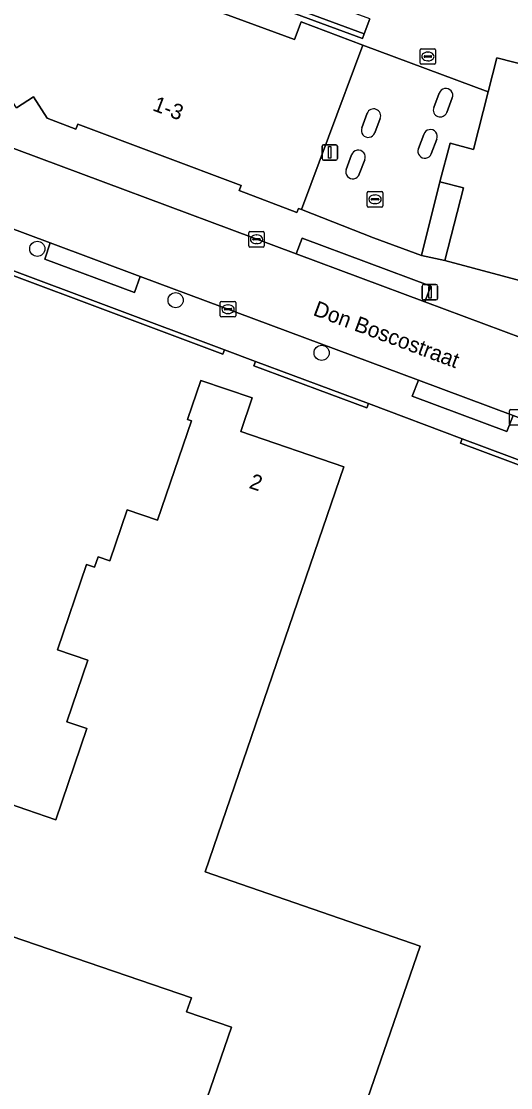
# Model space of a CAD drawing. Extents: x 160663 to 161506, y 382245 to 383291.
# Drawn here: x 161158.3 to 161189.9, y 382814.8 to 382883.7 of the extents above; entities that cross this region are included whole.
import ezdxf

# ---------------------------------------------------------------- set-up
doc = ezdxf.new("R2010")
doc.units = 0
for name, color, linetype in [('IMGEO_Boom', 7, 'Continuous'), ('IMGEO_Erf', 7, 'Continuous'), ('IMGEO_Kolk', 7, 'Continuous'), ('IMGEO_Lichtmast', 7, 'Continuous'), ('IMGEO_Muur', 7, 'Continuous'), ('IMGEO_Openbare_ruimte_label', 7, 'Continuous'), ('IMGEO_Pand', 7, 'Continuous'), ('IMGEO_Pand_nummerreeks', 7, 'Continuous'), ('IMGEO_Pand_overbouw', 7, 'Continuous'), ('IMGEO_Rijbaan_lokaal_open', 7, 'Continuous'), ('IMGEO_Terreindeel_gesloten', 7, 'Continuous'), ('IMGEO_Voetpad_open', 7, 'Continuous')]:
    doc.layers.add(name, color=color, linetype=linetype)

msp = doc.modelspace()

# ---------------------------------------------------------------- linework, layer by layer
at = {"layer": 'IMGEO_Boom'}
for centre in [(161159.327, 382868.991), (161168.266, 382865.668), (161177.7, 382862.265)]:
    msp.add_circle(centre, 0.489, dxfattribs=at)
at = {"layer": 'IMGEO_Erf'}
msp.add_lwpolyline([(161180.806, 382883.847), (161166.726, 382889.033), (161166.525, 382886.583), (161166.763, 382886.506), (161166.598, 382885.964), (161168.54, 382885.247), (161169.218, 382887.047), (161180.449, 382882.877)], close=True, dxfattribs=at)
for points in [[(161225.768, 382842.117), (161212.218, 382847.191), (161207.931, 382835.961), (161203.717, 382837.54), (161206.321, 382844.488), (161202.473, 382845.931), (161204.087, 382850.237), (161200.797, 382851.469), (161200.693, 382851.188), (161186.678, 382856.433), (161186.783, 382856.714), (161180.736, 382858.989), (161180.631, 382858.708), (161173.315, 382861.434), (161173.42, 382861.715), (161171.422, 382862.45), (161171.316, 382862.17), (161150.027, 382870.146)], [(161146.659, 382836.881), (161158.651, 382832.727), (161160.516, 382832.089), (161162.531, 382837.979), (161161.239, 382838.421), (161162.602, 382842.406), (161160.627, 382843.082), (161162.511, 382848.59), (161163.034, 382848.412), (161163.264, 382849.082), (161164.019, 382848.824), (161165.146, 382852.119), (161167.101, 382851.45), (161169.296, 382857.867), (161169.03, 382857.958), (161169.896, 382860.489), (161173.213, 382859.355), (161172.47, 382857.18), (161179.142, 382854.897), (161170.186, 382828.718), (161184.075, 382823.91), (161179.403, 382810.366)], [(161170.065, 382813.429), (161171.878, 382818.686), (161168.975, 382819.679), (161169.285, 382820.585), (161155.927, 382825.155)]]:
    msp.add_lwpolyline(points, dxfattribs=at)
at = {"layer": 'IMGEO_Kolk'}
for p, q in [((161184.066, 382880.993), (161184.066, 382881.845)), ((161184.141, 382881.919), (161184.993, 382881.919)), ((161184.554, 382881.699), (161184.579, 382881.699)), ((161185.067, 382881.845), (161185.067, 382880.993)), ((161184.993, 382880.919), (161184.141, 382880.919)), ((161184.325, 382881.413), (161184.325, 382881.425)), ((161184.763, 382881.376), (161184.365, 382881.376)), ((161184.368, 382881.462), (161184.766, 382881.462)), ((161184.577, 382881.139), (161184.552, 382881.139)), ((161184.809, 382881.425), (161184.809, 382881.413)), ((161180.652, 382871.762), (161180.652, 382872.614)), ((161180.727, 382872.688), (161181.579, 382872.688)), ((161181.653, 382872.614), (161181.653, 382871.762)), ((161180.911, 382872.182), (161180.911, 382872.194)), ((161181.349, 382872.145), (161180.951, 382872.145)), ((161180.954, 382872.231), (161181.352, 382872.231)), ((161181.163, 382871.908), (161181.138, 382871.908)), ((161181.14, 382872.468), (161181.165, 382872.468)), ((161181.395, 382872.194), (161181.395, 382872.182)), ((161181.579, 382871.688), (161180.727, 382871.688)), ((161172.996, 382869.177), (161172.996, 382870.029)), ((161173.071, 382870.103), (161173.923, 382870.103)), ((161173.484, 382869.883), (161173.509, 382869.883)), ((161173.997, 382870.029), (161173.997, 382869.177)), ((161173.255, 382869.597), (161173.255, 382869.609)), ((161173.693, 382869.56), (161173.295, 382869.56)), ((161173.298, 382869.646), (161173.696, 382869.646)), ((161173.507, 382869.323), (161173.482, 382869.323)), ((161173.739, 382869.609), (161173.739, 382869.597)), ((161173.923, 382869.103), (161173.071, 382869.103)), ((161171.153, 382864.661), (161171.153, 382865.513)), ((161171.228, 382865.587), (161172.08, 382865.587)), ((161171.412, 382865.081), (161171.412, 382865.093)), ((161171.85, 382865.044), (161171.452, 382865.044)), ((161171.455, 382865.13), (161171.853, 382865.13)), ((161171.641, 382865.367), (161171.666, 382865.367)), ((161171.896, 382865.093), (161171.896, 382865.081)), ((161172.154, 382865.513), (161172.154, 382864.661)), ((161172.08, 382864.587), (161171.228, 382864.587)), ((161171.664, 382864.807), (161171.639, 382864.807)), ((161189.841, 382857.675), (161189.841, 382858.527)), ((161189.916, 382858.601), (161190.768, 382858.601)), ((161190.768, 382857.601), (161189.916, 382857.601))]:
    msp.add_line(p, q, dxfattribs=at)
for points in [[(161184.066, 382880.993), (161184.066, 382881.845)], [(161184.141, 382881.919), (161184.993, 382881.919)], [(161185.067, 382881.845), (161185.067, 382880.993)], [(161184.993, 382880.919), (161184.141, 382880.919)], [(161180.652, 382871.762), (161180.652, 382872.614)], [(161180.727, 382872.688), (161181.579, 382872.688)], [(161181.653, 382872.614), (161181.653, 382871.762)], [(161181.579, 382871.688), (161180.727, 382871.688)], [(161172.996, 382869.177), (161172.996, 382870.029)], [(161173.071, 382870.103), (161173.923, 382870.103)], [(161173.997, 382870.029), (161173.997, 382869.177)], [(161173.923, 382869.103), (161173.071, 382869.103)], [(161171.153, 382864.661), (161171.153, 382865.513)], [(161171.228, 382865.587), (161172.08, 382865.587)], [(161172.154, 382865.513), (161172.154, 382864.661)], [(161172.08, 382864.587), (161171.228, 382864.587)], [(161189.841, 382857.675), (161189.841, 382858.527)], [(161189.916, 382858.601), (161190.768, 382858.601)], [(161190.768, 382857.601), (161189.916, 382857.601)]]:
    msp.add_lwpolyline(points, dxfattribs=at)
for centre, radius, start, end in [((161184.143, 382881.843), 0.0765, 91.55205, 178.44795), ((161184.143, 382881.843), 0.0765, 91.55205, 178.44795), ((161184.991, 382881.843), 0.0765, 1.55205, 88.44795), ((161184.991, 382881.843), 0.0765, 1.55205, 88.44795), ((161184.143, 382880.995), 0.0765, 181.55205, 268.44795), ((161184.143, 382880.995), 0.0765, 181.55205, 268.44795), ((161184.365, 382881.422), 0.0403, 85.87752, 175.75265), ((161184.362, 382881.412), 0.0366, 178.93798, 274.71019), ((161184.766, 382881.419), 0.043, 264.86636, 352.45326), ((161184.77, 382881.424), 0.0386, 1.73085, 96.63898), ((161184.991, 382880.995), 0.0765, 271.55205, 358.44795), ((161184.991, 382880.995), 0.0765, 271.55205, 358.44795), ((161180.729, 382872.612), 0.0765, 91.55205, 178.44795), ((161180.729, 382872.612), 0.0765, 91.55205, 178.44795), ((161181.577, 382872.612), 0.0765, 1.55205, 88.44795), ((161181.577, 382872.612), 0.0765, 1.55205, 88.44795), ((161180.951, 382872.191), 0.0403, 85.87752, 175.75265), ((161180.948, 382872.181), 0.0366, 178.93798, 274.71019), ((161181.352, 382872.188), 0.043, 264.86636, 352.45326), ((161181.356, 382872.193), 0.0386, 1.73085, 96.63898), ((161180.729, 382871.764), 0.0765, 181.55205, 268.44795), ((161180.729, 382871.764), 0.0765, 181.55205, 268.44795), ((161181.577, 382871.764), 0.0765, 271.55205, 358.44795), ((161181.577, 382871.764), 0.0765, 271.55205, 358.44795), ((161173.073, 382870.027), 0.0765, 91.55205, 178.44795), ((161173.073, 382870.027), 0.0765, 91.55205, 178.44795), ((161173.921, 382870.027), 0.0765, 1.55205, 88.44795), ((161173.921, 382870.027), 0.0765, 1.55205, 88.44795), ((161173.073, 382869.179), 0.0765, 181.55205, 268.44795), ((161173.073, 382869.179), 0.0765, 181.55205, 268.44795), ((161173.295, 382869.606), 0.0403, 85.87752, 175.75265), ((161173.292, 382869.596), 0.0366, 178.93798, 274.71019), ((161173.696, 382869.603), 0.043, 264.86636, 352.45326), ((161173.7, 382869.608), 0.0386, 1.73085, 96.63898), ((161173.921, 382869.179), 0.0765, 271.55205, 358.44795), ((161173.921, 382869.179), 0.0765, 271.55205, 358.44795), ((161171.23, 382865.511), 0.0765, 91.55205, 178.44795), ((161171.23, 382865.511), 0.0765, 91.55205, 178.44795), ((161171.452, 382865.09), 0.0403, 85.87752, 175.75265), ((161171.449, 382865.08), 0.0366, 178.93798, 274.71019), ((161171.853, 382865.087), 0.043, 264.86636, 352.45326), ((161171.857, 382865.092), 0.0386, 1.73085, 96.63898), ((161172.078, 382865.511), 0.0765, 1.55205, 88.44795), ((161172.078, 382865.511), 0.0765, 1.55205, 88.44795), ((161171.23, 382864.663), 0.0765, 181.55205, 268.44795), ((161171.23, 382864.663), 0.0765, 181.55205, 268.44795), ((161172.078, 382864.663), 0.0765, 271.55205, 358.44795), ((161172.078, 382864.663), 0.0765, 271.55205, 358.44795), ((161189.918, 382858.525), 0.0765, 91.55205, 178.44795), ((161189.918, 382858.525), 0.0765, 91.55205, 178.44795), ((161189.918, 382857.677), 0.0765, 181.55205, 268.44795), ((161189.918, 382857.677), 0.0765, 181.55205, 268.44795)]:
    msp.add_arc(centre, radius, start, end, dxfattribs=at)
for centre, major_axis, ratio, start_param, end_param in [((161184.553, 382881.419), (-0.387, 0.002), 0.722429, 4.712389, 7.853982), ((161184.578, 382881.419), (-0.39, 0.002), 0.717154, 1.570796, 4.712389), ((161181.139, 382872.188), (-0.387, 0.002), 0.722429, 4.712389, 7.853982), ((161181.164, 382872.188), (-0.39, 0.002), 0.717154, 1.570796, 4.712389), ((161173.483, 382869.603), (-0.387, 0.002), 0.722429, 4.712389, 7.853982), ((161173.508, 382869.603), (-0.39, 0.002), 0.717154, 1.570796, 4.712389), ((161171.64, 382865.087), (-0.387, 0.002), 0.722429, 4.712389, 7.853982), ((161171.665, 382865.087), (-0.39, 0.002), 0.717154, 1.570796, 4.712389)]:
    msp.add_ellipse(centre, major_axis=major_axis, ratio=ratio, start_param=start_param, end_param=end_param, dxfattribs=at)
at = {"layer": 'IMGEO_Lichtmast'}
for p, q in [((161177.728, 382874.818), (161177.728, 382875.618)), ((161177.728, 382875.618), (161177.728, 382874.818)), ((161177.828, 382875.718), (161178.618, 382875.718)), ((161178.618, 382875.718), (161177.828, 382875.718)), ((161178.718, 382875.618), (161178.718, 382874.818)), ((161178.718, 382874.818), (161178.718, 382875.618)), ((161178.618, 382874.718), (161177.828, 382874.718)), ((161177.828, 382874.718), (161178.618, 382874.718)), ((161184.199, 382865.785), (161184.199, 382866.585)), ((161184.199, 382866.585), (161184.199, 382865.785)), ((161184.299, 382866.685), (161185.089, 382866.685)), ((161185.089, 382866.685), (161184.299, 382866.685)), ((161185.189, 382866.585), (161185.189, 382865.785)), ((161185.189, 382865.785), (161185.189, 382866.585)), ((161185.089, 382865.685), (161184.299, 382865.685)), ((161184.299, 382865.685), (161185.089, 382865.685))]:
    msp.add_line(p, q, dxfattribs=at)
for points in [[(161178.148, 382875.593), (161178.298, 382875.593), (161178.298, 382874.843), (161178.148, 382874.843), (161178.148, 382875.593)], [(161184.619, 382866.56), (161184.769, 382866.56), (161184.769, 382865.81), (161184.619, 382865.81), (161184.619, 382866.56)]]:
    msp.add_lwpolyline(points, dxfattribs=at)
for centre, start, end in [((161177.828, 382875.618), 90, 180), ((161177.828, 382875.618), 90, 180), ((161178.618, 382875.618), 0, 90), ((161178.618, 382875.618), 360, 90), ((161177.828, 382874.818), 180, 270), ((161177.828, 382874.818), 180, 270), ((161178.618, 382874.818), 270, 0), ((161178.618, 382874.818), 270, 0), ((161184.299, 382866.585), 90, 180), ((161184.299, 382866.585), 90, 180), ((161185.089, 382866.585), 0, 90), ((161185.089, 382866.585), 360, 90), ((161184.299, 382865.785), 180, 270), ((161184.299, 382865.785), 180, 270), ((161185.089, 382865.785), 270, 0), ((161185.089, 382865.785), 270, 0)]:
    msp.add_arc(centre, 0.1, start, end, dxfattribs=at)
at = {"layer": 'IMGEO_Muur'}
for points in [[(161169.405, 382886.636), (161180.338, 382882.576), (161180.449, 382882.877), (161169.218, 382887.047), (161168.54, 382885.247), (161168.841, 382885.136)], [(161150.027, 382870.146), (161171.316, 382862.17), (161171.422, 382862.45), (161149.842, 382870.535), (161145.459, 382857.552), (161140.033, 382841.479), (161140.318, 382841.383)], [(161173.42, 382861.715), (161173.315, 382861.434), (161180.631, 382858.708), (161180.736, 382858.989)], [(161200.797, 382851.469), (161186.783, 382856.714), (161186.678, 382856.433), (161200.693, 382851.188)]]:
    msp.add_lwpolyline(points, close=True, dxfattribs=at)
at = {"layer": 'IMGEO_Pand'}
for points in [[(161157.976, 382878.107), (161159.091, 382878.805), (161159.974, 382877.429), (161161.828, 382876.726), (161161.946, 382877.055), (161172.491, 382873.088), (161172.363, 382872.748), (161176.093, 382871.345), (161176.2, 382871.592), (161176.4, 382871.522), (161178.144, 382876.209), (161180.359, 382882.162), (161176.37, 382883.657), (161175.942, 382882.515), (161168.841, 382885.136)], [(161179.403, 382810.366), (161184.075, 382823.91), (161170.186, 382828.718), (161179.142, 382854.897), (161172.47, 382857.18), (161173.213, 382859.355), (161169.896, 382860.489), (161169.03, 382857.958), (161169.296, 382857.867), (161167.101, 382851.45), (161165.146, 382852.119), (161164.019, 382848.824), (161163.264, 382849.082), (161163.034, 382848.412), (161162.511, 382848.59), (161160.627, 382843.082), (161162.602, 382842.406), (161161.239, 382838.421), (161162.531, 382837.979), (161160.516, 382832.089), (161158.651, 382832.727), (161146.659, 382836.881)], [(161155.927, 382825.155), (161169.285, 382820.585), (161168.975, 382819.679), (161171.878, 382818.686), (161170.065, 382813.429)]]:
    msp.add_lwpolyline(points, dxfattribs=at)
msp.add_lwpolyline([(161195.266, 382865.7), (161197.929, 382865.011), (161201.968, 382863.97), (161204.612, 382863.289), (161208.643, 382862.248), (161211.294, 382861.564), (161215.316, 382860.529), (161217.986, 382859.841), (161222.003, 382858.807), (161224.643, 382858.128), (161228.68, 382857.091), (161231.511, 382856.364), (161234.222, 382866.715), (161234.952, 382869.5), (161234.744, 382869.554), (161194.426, 382879.948), (161189.027, 382881.34), (161188.463, 382879.139), (161187.506, 382875.402), (161186.005, 382875.814), (161185.329, 382873.31), (161186.87, 382872.935), (161185.655, 382868.227), (161191.219, 382866.746)], close=True, dxfattribs=at)
at = {"layer": 'IMGEO_Pand_overbouw'}
msp.add_lwpolyline([(161185.329, 382873.31), (161184.155, 382868.555), (161185.655, 382868.227), (161186.87, 382872.935)], close=True, dxfattribs=at)
at = {"layer": 'IMGEO_Rijbaan_lokaal_open'}
for points in [[(161180.806, 382883.847), (161180.449, 382882.877), (161180.338, 382882.576), (161169.405, 382886.636)], [(161168.841, 382885.136), (161175.942, 382882.515), (161176.37, 382883.657), (161180.359, 382882.162), (161188.463, 382879.139), (161189.027, 382881.34), (161194.426, 382879.948), (161194.761, 382881.272), (161195.334, 382883.537), (161204.363, 382881.199), (161204.395, 382884.755)], [(161184.942, 382878.117), (161185.297, 382879.057)], [(161186.146, 382878.741), (161185.789, 382877.805)], [(161180.298, 382876.809), (161180.637, 382877.747)], [(161181.487, 382877.407), (161181.129, 382876.484)], [(161151.287, 382872.675), (161152.756, 382872.139), (161160.162, 382869.37), (161165.985, 382867.194), (161183.95, 382860.495), (161190.071, 382858.208), (161196.311, 382855.883), (161198.012, 382860.405), (161190.717, 382863.193), (161184.378, 382865.555), (161176.049, 382868.656), (161155.239, 382876.417)], [(161183.952, 382875.463), (161184.301, 382876.386)], [(161185.14, 382876.082), (161184.789, 382875.136)], [(161179.284, 382874.12), (161179.636, 382875.06)], [(161180.492, 382874.745), (161180.137, 382873.816)]]:
    msp.add_lwpolyline(points, dxfattribs=at)
msp.add_lwpolyline([(161184.155, 382868.555), (161185.329, 382873.31), (161186.005, 382875.814), (161187.506, 382875.402), (161188.463, 382879.139), (161180.359, 382882.162), (161178.144, 382876.209), (161176.4, 382871.522), (161181.053, 382869.703)], close=True, dxfattribs=at)
for centre, radius, start, end in [((161185.724, 382878.905), 0.453, 338.71046, 160.45875), ((161185.367, 382877.965), 0.451, 160.38334, 339.17321), ((161181.061, 382877.575), 0.458, 338.47819, 157.91899), ((161180.709, 382876.635), 0.446, 156.99474, 340.28482), ((161184.726, 382876.25), 0.447, 337.89297, 162.27247), ((161180.067, 382874.911), 0.456, 338.65436, 160.93936), ((161184.367, 382875.29), 0.449, 157.30329, 340.01743), ((161179.709, 382873.964), 0.453, 159.78749, 340.98147)]:
    msp.add_arc(centre, radius, start, end, dxfattribs=at)
at = {"layer": 'IMGEO_Terreindeel_gesloten'}
for points in [[(161185.297, 382879.057), (161184.942, 382878.117)], [(161185.789, 382877.805), (161186.146, 382878.741)], [(161180.637, 382877.747), (161180.298, 382876.809)], [(161181.129, 382876.484), (161181.487, 382877.407)], [(161184.301, 382876.386), (161183.952, 382875.463)], [(161184.789, 382875.136), (161185.14, 382876.082)], [(161179.636, 382875.06), (161179.284, 382874.12)], [(161180.137, 382873.816), (161180.492, 382874.745)]]:
    msp.add_lwpolyline(points, dxfattribs=at)
for centre, radius, start, end in [((161185.724, 382878.905), 0.453, 338.71046, 160.45875), ((161185.367, 382877.965), 0.451, 160.38334, 339.17321), ((161181.061, 382877.575), 0.458, 338.47819, 157.91899), ((161180.709, 382876.635), 0.446, 156.99474, 340.28482), ((161184.726, 382876.25), 0.447, 337.89297, 162.27247), ((161180.067, 382874.911), 0.456, 338.65436, 160.93936), ((161184.367, 382875.29), 0.449, 157.30329, 340.01743), ((161179.709, 382873.964), 0.453, 159.78749, 340.98147)]:
    msp.add_arc(centre, radius, start, end, dxfattribs=at)
at = {"layer": 'IMGEO_Voetpad_open'}
for points in [[(161195.266, 382865.7), (161191.219, 382866.746), (161185.655, 382868.227), (161184.155, 382868.555), (161181.053, 382869.703), (161176.4, 382871.522), (161176.2, 382871.592), (161176.093, 382871.345), (161172.363, 382872.748), (161172.491, 382873.088), (161161.946, 382877.055), (161161.828, 382876.726), (161159.974, 382877.429), (161159.091, 382878.805), (161157.976, 382878.107), (161157.194, 382879.319), (161156.544, 382878.905), (161155.239, 382876.417), (161176.049, 382868.656), (161176.437, 382869.676), (161184.763, 382866.577), (161184.378, 382865.555), (161190.717, 382863.193)], [(161150.608, 382872.866), (161149.842, 382870.535), (161171.422, 382862.45), (161173.42, 382861.715), (161180.736, 382858.989), (161186.783, 382856.714), (161200.797, 382851.469), (161204.087, 382850.237), (161212.218, 382847.191), (161225.768, 382842.117)], [(161165.985, 382867.194), (161165.615, 382866.17), (161159.815, 382868.324), (161160.162, 382869.37), (161152.756, 382872.139), (161151.287, 382872.675)], [(161225.037, 382845.163), (161224.718, 382845.285), (161224.23, 382845.484), (161223.832, 382844.445), (161218.183, 382846.578), (161218.565, 382847.595), (161205.976, 382852.285), (161205.612, 382851.287), (161201.277, 382852.912), (161201.295, 382852.959), (161201.653, 382853.895), (161199.674, 382854.633), (161196.311, 382855.883), (161190.071, 382858.208), (161189.665, 382857.172), (161183.548, 382859.474), (161183.95, 382860.495), (161165.985, 382867.194)]]:
    msp.add_lwpolyline(points, dxfattribs=at)
for points in [[(161185.655, 382868.227), (161186.87, 382872.935), (161185.329, 382873.31), (161184.155, 382868.555)], [(161165.985, 382867.194), (161160.162, 382869.37), (161159.815, 382868.324), (161165.615, 382866.17)], [(161176.049, 382868.656), (161184.378, 382865.555), (161184.763, 382866.577), (161176.437, 382869.676)], [(161183.95, 382860.495), (161183.548, 382859.474), (161189.665, 382857.172), (161190.071, 382858.208)]]:
    msp.add_lwpolyline(points, close=True, dxfattribs=at)

# ---------------------------------------------------------------- texts
at = {"layer": 'IMGEO_Openbare_ruimte_label'}
msp.add_text('Don Boscostraat', height=1, rotation=339.5177, dxfattribs=at).set_placement((161177.092, 382864.72))
at = {"layer": 'IMGEO_Pand_nummerreeks'}
for s, rotation, p in [('1-3', 339.38498, (161166.72, 382877.952)), ('2', 341.11027, (161172.955, 382853.548))]:
    msp.add_text(s, height=1, rotation=rotation, dxfattribs=at).set_placement(p)

doc.saveas('drawing.dxf')
